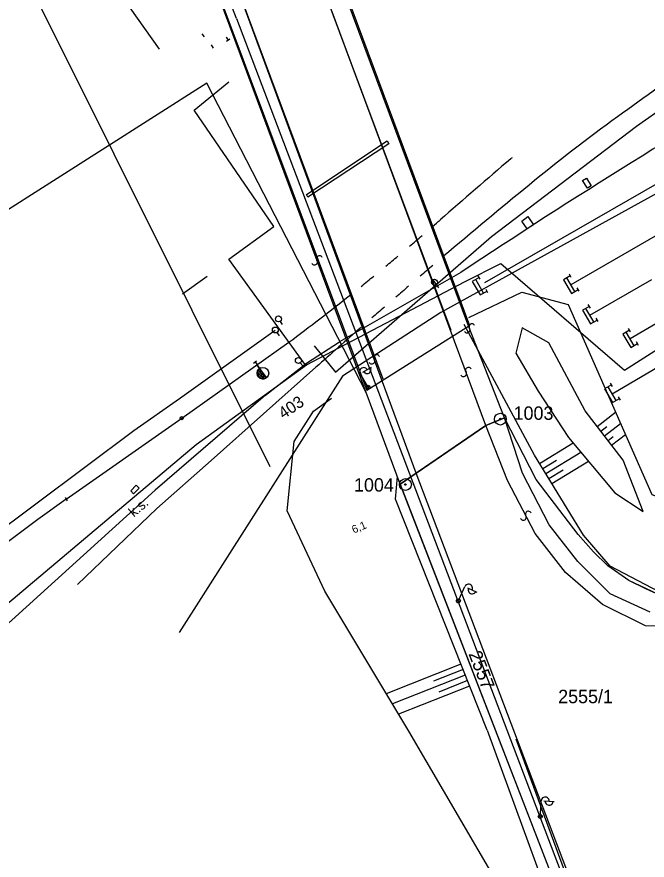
# Model space of a CAD drawing. Extents: x -469926 to -462499, y -1098642 to -1092733.
# Drawn here: x -464774.5 to -464694.4, y -1095106.9 to -1094999.8 of the extents above; entities that cross this region are included whole.
import ezdxf

# ---------------------------------------------------------------- set-up
doc = ezdxf.new("R2010")
doc.units = 0
for name, color, linetype in [('Vrstva 1', 7, 'Continuous'), ('Vrstva 10', 7, 'Continuous'), ('Vrstva 11', 7, 'Continuous'), ('Vrstva 16', 7, 'Continuous'), ('Vrstva 18', 7, 'Continuous'), ('Vrstva 2', 7, 'Continuous'), ('Vrstva 24', 7, 'Continuous'), ('Vrstva 26', 7, 'Continuous'), ('Vrstva 4', 7, 'Continuous'), ('Vrstva 44', 7, 'Continuous'), ('Vrstva 48', 7, 'Continuous'), ('Vrstva 50', 7, 'Continuous'), ('Vrstva 51', 7, 'Continuous'), ('Vrstva 55', 7, 'Continuous'), ('Vrstva 6', 7, 'Continuous'), ('Vrstva 60', 7, 'Continuous'), ('Vrstva 8', 7, 'Continuous'), ('Vrstva 9', 7, 'Continuous')]:
    doc.layers.add(name, color=color, linetype=linetype)

msp = doc.modelspace()

# ---------------------------------------------------------------- linework, layer by layer
at = {"layer": 'Vrstva 1'}
for p, q in [((-464750.34, -1095008.23), (-464904.89, -1095106.65)), ((-464730.1, -1095047.54), (-464750.34, -1095008.23)), ((-464725.78, -1095059.15), (-464730.1, -1095047.54)), ((-464714.91, -1095051.71), (-464712.57, -1095050.75)), ((-464708.54, -1095058.59), (-464712.57, -1095050.75)), ((-464723.76, -1095057.77), (-464714.91, -1095051.71)), ((-464725.78, -1095059.15), (-464723.76, -1095057.77)), ((-464698.46, -1095124.44), (-464723.76, -1095057.77)), ((-464703.19, -1095065.56), (-464708.54, -1095058.59)), ((-464699.55, -1095126.98), (-464725.78, -1095059.15)), ((-464701.26, -1095067.75), (-464703.19, -1095065.56)), ((-464699.43, -1095069.53), (-464701.26, -1095067.75)), ((-464696.75, -1095071.41), (-464699.43, -1095069.53)), ((-464694.61, -1095072.48), (-464696.75, -1095071.41)), ((-464692.37, -1095073.46), (-464694.61, -1095072.48))]:
    msp.add_line(p, q, dxfattribs=at)
for points in [[(-464715.03, -1095033.53), (-464682.93, -1095015.08)], [(-464680.21, -1095020.03), (-464682.94, -1095021.62), (-464704.13, -1095033.82)], [(-464675.59, -1095028.44), (-464696.6, -1095040.69)], [(-464701.71, -1095037.7), (-464693.83, -1095033.18)], [(-464698.9, -1095047.67), (-464673.29, -1095032.6)], [(-464768.2, -1095061.07), (-464753.54, -1095050.78), (-464739.94, -1095041.13)], [(-464766.77, -1095071.9), (-464756.69, -1095062.26), (-464749.8, -1095056.14), (-464736.49, -1095044.32)]]:
    msp.add_lwpolyline(points, dxfattribs=at)
for centre, radius, start, end in [((-464167.55, -1095744.11), 903.79, 124.33755, 125.95424), ((-464560.42, -1095202.47), 234.68, 125.9542, 129.4165), ((-464032.58, -1095810.73), 1044.02, 130.58136, 131.23373), ((-464135.06, -1095720), 904.59, 129.41651, 130.31147), ((-464925.65, -1094791.8), 310.9, 311.0015, 311.2337), ((-464925.65, -1094791.8), 310.9, 310.2912, 310.6786), ((-464925.65, -1094791.8), 310.9, 309.5675, 309.9352), ((-464135.06, -1095720), 904.59, 130.42585, 130.55954), ((-464135.06, -1095720), 904.59, 130.68314, 130.81687), ((-464925.65, -1094791.8), 310.9, 306.6799, 308.5002), ((-464135.06, -1095720), 904.59, 130.93863, 131.0724), ((-464135.06, -1095720), 904.59, 131.1874, 131.67267), ((-464541.01, -1095379.62), 391.27, 125.4964, 132.435)]:
    msp.add_arc(centre, radius, start, end, dxfattribs=at)
at = {"layer": 'Vrstva 10'}
msp.add_lwpolyline([(-464725.78, -1095059.15), (-464694.55, -1095139.92), (-464695.29, -1095138.73), (-464696.52, -1095138.14)], dxfattribs=at)
at = {"layer": 'Vrstva 11'}
msp.add_lwpolyline([(-464686.91, -1095074.71), (-464689.89, -1095074.2), (-464692.37, -1095073.46), (-464696.75, -1095071.41), (-464699.43, -1095069.53), (-464701.26, -1095067.75), (-464703.19, -1095065.56), (-464708.54, -1095058.59), (-464712.57, -1095050.75), (-464714.91, -1095051.71), (-464725.78, -1095059.15)], dxfattribs=at)
at = {"layer": 'Vrstva 16'}
for p, q in [((-464746.6, -1095000.01), (-464771.1, -1094933.69)), ((-464746.6, -1095000.01), (-464701.18, -1095119.56)), ((-464721.67, -1095033.21), (-464720.94, -1095034.22)), ((-464741.04, -1095038.49), (-464740.77, -1095038.9)), ((-464741.45, -1095039.89), (-464741.17, -1095040.31)), ((-464738.48, -1095043.75), (-464738.15, -1095044.13))]:
    msp.add_line(p, q, dxfattribs=at)
for centre, radius in [((-464721.45, -1095033.51), 0.375), ((-464741.25, -1095038.17), 0.378), ((-464741.65, -1095039.58), 0.378), ((-464738.72, -1095043.46), 0.378)]:
    msp.add_circle(centre, radius, dxfattribs=at)
at = {"layer": 'Vrstva 18'}
for p, q in [((-464747.9, -1095002.36), (-464747.9, -1095002.36)), ((-464747.9, -1095002.36), (-464747.62, -1095002.77)), ((-464747.41, -1095002.63), (-464747.83, -1095002.91)), ((-464744.44, -1095043.78), (-464744.03, -1095043.5)), ((-464744.23, -1095043.64), (-464743.67, -1095044.47)), ((-464743.95, -1095044.05), (-464743.95, -1095044.05)), ((-464743.88, -1095044.61), (-464743.47, -1095044.33))]:
    msp.add_line(p, q, dxfattribs=at)
at = {"layer": 'Vrstva 24'}
for centre, radius in [((-464713.08, -1095050.9), 0.75), ((-464713.08, -1095050.9), 0.1), ((-464725.13, -1095059.21), 0.75), ((-464725.13, -1095059.21), 0.1)]:
    msp.add_circle(centre, radius, dxfattribs=at)
at = {"layer": 'Vrstva 26'}
msp.add_lwpolyline([(-464815.27, -1095096.42), (-464790.77, -1095075.63), (-464759.63, -1095052.35), (-464753.82, -1095048.27), (-464741.66, -1095039.58)], dxfattribs=at)
at = {"layer": 'Vrstva 4'}
for p, q in [((-464717.07, -1095039.18), (-464754.32, -1094938.99)), ((-464714.91, -1095051.71), (-464756.27, -1094940.27)), ((-464723.76, -1095057.77), (-464764.93, -1094945.96)), ((-464730.1, -1095047.54), (-464767.33, -1094947.54)), ((-464712.57, -1095050.75), (-464717.07, -1095039.18)), ((-464710.25, -1095057.75), (-464712.57, -1095050.75)), ((-464712.16, -1095058.69), (-464714.91, -1095051.71)), ((-464706.87, -1095064.32), (-464710.25, -1095057.75)), ((-464708.67, -1095065.44), (-464712.16, -1095058.69)), ((-464703.26, -1095069), (-464706.87, -1095064.32)), ((-464704.79, -1095070.39), (-464708.67, -1095065.44)), ((-464699.14, -1095073.09), (-464703.26, -1095069)), ((-464700.11, -1095074.46), (-464704.79, -1095070.39)), ((-464694.04, -1095075.42), (-464699.14, -1095073.09)), ((-464694.66, -1095077.18), (-464700.11, -1095074.46)), ((-464688.57, -1095077.35), (-464694.66, -1095077.18))]:
    msp.add_line(p, q, dxfattribs=at)
at = {"layer": 'Vrstva 44'}
for p, q in [((-464695.8, -1095013.69), (-464678.21, -1095001.32)), ((-464714.22, -1095027.72), (-464695.8, -1095013.69)), ((-464734.03, -1095044.94), (-464714.22, -1095027.72)), ((-464736.73, -1095041.61), (-464734.03, -1095044.94))]:
    msp.add_line(p, q, dxfattribs=at)
at = {"layer": 'Vrstva 48'}
for points in [[(-464700.78, -1095051.83), (-464698.45, -1095050.03)], [(-464699.87, -1095053.02), (-464697.82, -1095051.45)], [(-464700.33, -1095052.43), (-464699.56, -1095051.84)], [(-464699.41, -1095053.62), (-464698.74, -1095053.1)], [(-464698.95, -1095054.21), (-464697.2, -1095052.86)], [(-464708.09, -1095056.52), (-464703.84, -1095053.93)], [(-464707.31, -1095057.8), (-464702.87, -1095055.09)], [(-464707.7, -1095057.16), (-464705.96, -1095056.1)], [(-464706.53, -1095059.08), (-464701.9, -1095056.26)], [(-464706.92, -1095058.44), (-464705.11, -1095057.33)], [(-464718.08, -1095082.03), (-464727.57, -1095085.79)], [(-464717.53, -1095083.42), (-464726.79, -1095087.09)], [(-464717.8, -1095082.73), (-464721.56, -1095084.21)], [(-464716.98, -1095084.82), (-464726.01, -1095088.4)], [(-464717.25, -1095084.12), (-464720.91, -1095085.57)]]:
    msp.add_lwpolyline(points, dxfattribs=at)
at = {"layer": 'Vrstva 50'}
for p, q in [((-464756.35, -1095003.89), (-464773.17, -1094980.08)), ((-464751.95, -1095011.66), (-464747.55, -1095008.03)), ((-464741.85, -1095026.42), (-464751.95, -1095011.66)), ((-464747.55, -1095030.56), (-464741.85, -1095026.42)), ((-464737.78, -1095044.07), (-464747.55, -1095030.56)), ((-464717.53, -1095033.41), (-464713.01, -1095031.11)), ((-464713.01, -1095031.11), (-464697.31, -1095044.7)), ((-464737.71, -1095044.02), (-464717.53, -1095033.41)), ((-464697.31, -1095044.7), (-464679.91, -1095033.45)), ((-464751.69, -1095054.11), (-464737.71, -1095044.02)), ((-464776.53, -1095075.08), (-464751.69, -1095054.11))]:
    msp.add_line(p, q, dxfattribs=at)
at = {"layer": 'Vrstva 51'}
for p, q in [((-464718.11, -1095032.29), (-464733.52, -1095041.1)), ((-464753.45, -1095034.98), (-464750.32, -1095032.74)), ((-464737.68, -1095043.8), (-464733.52, -1095041.1)), ((-464742.91, -1095047.84), (-464737.68, -1095043.8)), ((-464742.91, -1095047.84), (-464756.89, -1095059.94)), ((-464756.89, -1095059.94), (-464777.35, -1095078.44))]:
    msp.add_line(p, q, dxfattribs=at)
for centre, radius, start, end in [((-464262.88, -1095714.3), 819.98, 120.12101, 123.72233), ((-464736.04, -1095030.52), 0.376, 25.9404, 212.2515), ((-464736.68, -1095030.93), 0.377, 205.2643, 32.9275), ((-464717.31, -1095039.57), 0.377, 205.2643, 32.9275), ((-464716.68, -1095039.17), 0.376, 25.9404, 212.2515), ((-464728.77, -1095043.11), 0.376, 25.9404, 212.2515), ((-464729.4, -1095043.51), 0.377, 205.2643, 32.9275), ((-464717.75, -1095045.11), 0.377, 205.2643, 32.9275), ((-464717.12, -1095044.71), 0.376, 25.9404, 212.2515), ((-464710.16, -1095063.38), 0.377, 205.2643, 32.9275), ((-464709.52, -1095062.98), 0.376, 25.9404, 212.2515)]:
    msp.add_arc(centre, radius, start, end, dxfattribs=at)
at = {"layer": 'Vrstva 55'}
for p, q in [((-464756.98, -1094931.43), (-464717, -1095039)), ((-464757.21, -1094938.19), (-464719.48, -1095039.4)), ((-464765.79, -1094944.33), (-464727.98, -1095045.8)), ((-464715.21, -1095034.88), (-464716.21, -1095033.15)), ((-464715.65, -1095033.12), (-464715.9, -1095032.68)), ((-464703.63, -1095034.69), (-464704.63, -1095032.96)), ((-464704.07, -1095032.92), (-464704.32, -1095032.49)), ((-464714.65, -1095034.85), (-464714.9, -1095034.42)), ((-464703.07, -1095034.66), (-464703.32, -1095034.23)), ((-464701.65, -1095036.79), (-464701.91, -1095036.36)), ((-464701.2, -1095038.56), (-464702.21, -1095036.83)), ((-464700.64, -1095038.52), (-464700.9, -1095038.09)), ((-464730.05, -1095047.24), (-464717, -1095039)), ((-464696.09, -1095041.57), (-464697.1, -1095039.84)), ((-464696.54, -1095039.8), (-464696.79, -1095039.37)), ((-464695.53, -1095041.53), (-464695.78, -1095041.1)), ((-464729.99, -1095046.62), (-464730.86, -1095045.1)), ((-464730.56, -1095044.93), (-464729.43, -1095044.28)), ((-464730.04, -1095047.02), (-464729.92, -1095046.59)), ((-464729.86, -1095047.09), (-464729.74, -1095046.62)), ((-464698.39, -1095048.53), (-464699.41, -1095046.8)), ((-464698.85, -1095046.77), (-464699.1, -1095046.33)), ((-464697.83, -1095048.49), (-464698.09, -1095048.06)), ((-464718.3, -1095073.76), (-464717.57, -1095072.17)), ((-464717.25, -1095072.32), (-464716.07, -1095072.87)), ((-464718.66, -1095073.95), (-464718.24, -1095073.8)), ((-464718.61, -1095074.14), (-464718.16, -1095073.97)), ((-464708, -1095101.12), (-464707.89, -1095099.38)), ((-464707.54, -1095099.4), (-464706.24, -1095099.49)), ((-464708.26, -1095101.43), (-464707.93, -1095101.14)), ((-464708.15, -1095101.58), (-464707.79, -1095101.27))]:
    msp.add_line(p, q, dxfattribs=at)
for points in [[(-464702.63, -1095020.58), (-464702.16, -1095020.28), (-464701.53, -1095021.27), (-464702, -1095021.57), (-464702.63, -1095020.58)], [(-464710.36, -1095025.74), (-464709.57, -1095025.18), (-464708.89, -1095026.21), (-464709.69, -1095026.74), (-464710.36, -1095025.74)], [(-464715.77, -1095032.9), (-464716.64, -1095033.4), (-464715.64, -1095035.13), (-464714.77, -1095034.63)], [(-464704.2, -1095032.71), (-464705.06, -1095033.21), (-464704.06, -1095034.94), (-464703.2, -1095034.44)], [(-464717.1, -1095037.98), (-464710.35, -1095034.77), (-464704.47, -1095036.35)], [(-464704.47, -1095036.35), (-464693.86, -1095060.46), (-464691.09, -1095061.5), (-464686.61, -1095059.33), (-464672.88, -1095051.19), (-464669.91, -1095050.47), (-464667.32, -1095054.33), (-464665.49, -1095055.88), (-464662.97, -1095055.83), (-464658.3, -1095053.05), (-464646.34, -1095046.74), (-464648.35, -1095049.29), (-464663.38, -1095057.68), (-464668.35, -1095058.02), (-464671.7, -1095057.2), (-464674.44, -1095055.43), (-464681.9, -1095060.22), (-464684.23, -1095064.41), (-464686.94, -1095067.98), (-464682.35, -1095067.41), (-464669.72, -1095062.72), (-464666.29, -1095062.35), (-464664.9, -1095062.63)], [(-464701.78, -1095036.58), (-464702.64, -1095037.08), (-464701.63, -1095038.81), (-464700.77, -1095038.31)], [(-464671.32, -1095065.44), (-464685.99, -1095073.64), (-464690.24, -1095074.23), (-464699.14, -1095069.57), (-464702.54, -1095065.64), (-464708.73, -1095055.47), (-464717.68, -1095038.87)], [(-464710.3, -1095039.29), (-464711.1, -1095042.53), (-464708.26, -1095047.33), (-464704.41, -1095053.23), (-464698.56, -1095060.27), (-464694.93, -1095062.63), (-464697.47, -1095056.13), (-464702.33, -1095049.84), (-464706.91, -1095041.22), (-464710.3, -1095039.29)], [(-464696.67, -1095039.59), (-464697.53, -1095040.09), (-464696.52, -1095041.82), (-464695.66, -1095041.31)], [(-464698.97, -1095046.55), (-464699.84, -1095047.06), (-464698.82, -1095048.78), (-464697.96, -1095048.27)], [(-464724.72, -1095090.56), (-464735.36, -1095072.76), (-464740.13, -1095062.54), (-464739.26, -1095053.73), (-464736.79, -1095049.87), (-464734.52, -1095048.23)], [(-464714.77, -1095090.4), (-464726.38, -1095061.09), (-464726.12, -1095058.18)], [(-464714.77, -1095090.4), (-464703.28, -1095121.85), (-464703.88, -1095125.92), (-464710.28, -1095125.85), (-464707.21, -1095123.21), (-464711.51, -1095113.17), (-464724.72, -1095090.56)], [(-464711.12, -1095091.51), (-464698.54, -1095125.69), (-464701.96, -1095129.22)]]:
    msp.add_lwpolyline(points, dxfattribs=at)
for centre in [(-464729.87, -1095046.84), (-464729.87, -1095046.84), (-464718.41, -1095073.99), (-464718.41, -1095073.99), (-464708.02, -1095101.38), (-464708.02, -1095101.38)]:
    msp.add_circle(centre, 0.25, dxfattribs=at)
for centre, start, end in [((-464730.43, -1095044.85), 29.812, 209.812), ((-464729.99, -1095044.61), 209.1095, 30.5146), ((-464717.11, -1095072.38), 335.1008, 155.1008), ((-464716.66, -1095072.6), 154.3982, 335.8033), ((-464707.39, -1095099.41), 356.2426, 176.2426), ((-464706.89, -1095099.45), 175.54, 356.9451)]:
    msp.add_arc(centre, 0.5, start, end, dxfattribs=at)
at = {"layer": 'Vrstva 6'}
for p, q in [((-464756.98, -1094931.43), (-464717, -1095039)), ((-464771.01, -1094937.5), (-464730.05, -1095047.24)), ((-464757.21, -1094938.19), (-464719.35, -1095039.61)), ((-464765.79, -1094944.33), (-464727.98, -1095045.8)), ((-464730.05, -1095047.24), (-464717, -1095039))]:
    msp.add_line(p, q, dxfattribs=at)
msp.add_lwpolyline([(-464737.69, -1095022.35), (-464727.43, -1095015.56), (-464727.23, -1095015.93), (-464737.53, -1095022.7), (-464737.69, -1095022.35)], dxfattribs=at)
for centre, radius, start, end in [((-464032.58, -1095810.73), 1044.02, 130.57066, 130.57872), ((-464925.65, -1094791.8), 310.9, 308.8186, 309.2008)]:
    msp.add_arc(centre, radius, start, end, dxfattribs=at)
at = {"layer": 'Vrstva 60'}
for p, q in [((-464669.64, -1095009.22), (-464720.62, -1095037.35)), ((-464720.62, -1095037.35), (-464733.12, -1095045.45)), ((-464733.12, -1095045.45), (-464753.85, -1095078.02))]:
    msp.add_line(p, q, dxfattribs=at)
at = {"layer": 'Vrstva 8'}
for p, q in [((-464794.29, -1094952.76), (-464742.36, -1095056.92)), ((-464750.63, -1095002.33), (-464750.95, -1095001.94)), ((-464750.79, -1095002.13), (-464750.79, -1095002.13)), ((-464749.52, -1095003.76), (-464749.77, -1095003.33)), ((-464749.64, -1095003.55), (-464749.64, -1095003.55)), ((-464743.65, -1095044.47), (-464743.95, -1095044.05)), ((-464743.69, -1095044.5), (-464743.84, -1095045.44)), ((-464743.52, -1095044.64), (-464743.68, -1095045.63)), ((-464743.65, -1095044.47), (-464742.79, -1095045.65)), ((-464743.65, -1095044.47), (-464743.65, -1095044.47)), ((-464742.79, -1095045.65), (-464743.65, -1095044.47)), ((-464743.37, -1095044.85), (-464743.51, -1095045.73)), ((-464743.21, -1095045.07), (-464743.33, -1095045.78)), ((-464743.06, -1095045.28), (-464743.14, -1095045.78)), ((-464742.9, -1095045.5), (-464742.94, -1095045.73)), ((-464753.54, -1095050.78), (-464753.54, -1095050.78)), ((-464759.29, -1095060.02), (-464759.29, -1095060.02)), ((-464768.33, -1095060.85), (-464768.08, -1095061.28)), ((-464768.2, -1095061.07), (-464768.2, -1095061.07))]:
    msp.add_line(p, q, dxfattribs=at)
msp.add_lwpolyline([(-464759.64, -1095060.38), (-464760, -1095060.03), (-464759.31, -1095059.31), (-464758.95, -1095059.66), (-464759.64, -1095060.38)], dxfattribs=at)
for centre, radius in [((-464743.22, -1095045.06), 0.731), ((-464753.54, -1095050.78), 0.2)]:
    msp.add_circle(centre, radius, dxfattribs=at)
msp.add_arc((-464743.22, -1095045.06), 0.732, 126.0005, 305.9614, dxfattribs=at)

# ---------------------------------------------------------------- texts
at = {"layer": 'Vrstva 2'}
msp.add_text('403', height=1.5, rotation=34.238, dxfattribs=at).set_placement((-464740.62, -1095050.95))
at = {"layer": 'Vrstva 50'}
for s, p in [('1003', (-464711.4, -1095050.99)), ('1004', (-464731.66, -1095060.11)), ('2555/1', (-464705.74, -1095086.99))]:
    msp.add_text(s, height=1.7, dxfattribs=at).set_placement(p)
msp.add_text('2557', height=1.7, rotation=291.06, dxfattribs=at).set_placement((-464717.15, -1095080.72))
at = {"layer": 'Vrstva 55'}
msp.add_text('6,1', height=1, rotation=22.834, dxfattribs=at).set_placement((-464731.69, -1095065.45))
at = {"layer": 'Vrstva 9'}
msp.add_text('k.s.', height=1.25, rotation=40.2845, dxfattribs=at).set_placement((-464759.62, -1095063.4))

doc.saveas('drawing.dxf')
